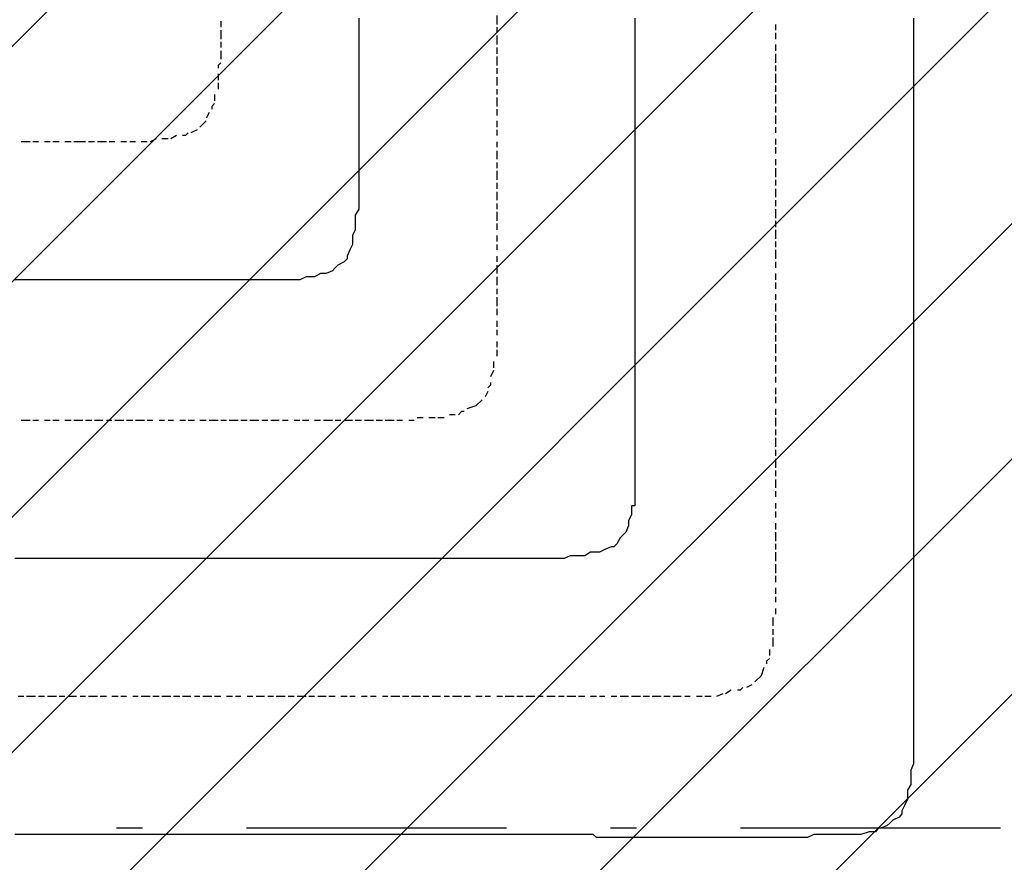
# Model space of a CAD drawing. Extents: x 997 to 109698, y 921 to 94021.
# Tile 644 of 656: x 28347 to 29766, y 52182 to 53397. Entities that reach past the tile are written whole.
import ezdxf

# ---------------------------------------------------------------- set-up
doc = ezdxf.new("R2010")
doc.units = 0
doc.header["$MEASUREMENT"] = 0
doc.layers.add('12', color=7, linetype='CONTINUOUS')
doc.layers.add('28', color=7, linetype='CONTINUOUS')

msp = doc.modelspace()

# ---------------------------------------------------------------- linework, layer by layer
at = {"layer": '12', "color": 1}
for p, q in [((29034.630503, 53402.563401), (29034.630503, 53389.563401)), ((28636.630503, 53394.563401), (28636.630503, 53385.563401)), ((29436.630503, 53389.563401), (29436.630503, 53381.563401)), ((28636.630503, 53381.563401), (28636.630503, 53368.563401)), ((29034.630503, 53385.563401), (29034.630503, 53377.563401)), ((29034.630503, 53373.563401), (29034.630503, 53360.563401)), ((29436.630503, 53377.563401), (29436.630503, 53368.563401)), ((28636.630503, 53364.563401), (28636.630503, 53356.563401)), ((29436.630503, 53360.563401), (29436.630503, 53351.563401)), ((28636.630503, 53351.563401), (28636.630503, 53339.563401)), ((29034.630503, 53356.563401), (29034.630503, 53347.563401)), ((29034.630503, 53343.563401), (29034.630503, 53330.563401)), ((29436.630503, 53347.563401), (29436.630503, 53334.563401)), ((29436.630503, 53330.563401), (29436.630503, 53322.563401)), ((28632.630503, 53318.563401), (28632.630503, 53309.563401)), ((29034.630503, 53326.563401), (29034.630503, 53318.563401)), ((29436.630503, 53318.563401), (29436.630503, 53305.563401)), ((28632.630503, 53305.563401), (28632.630503, 53296.563401)), ((29034.630503, 53313.563401), (29034.630503, 53301.563401)), ((29436.630503, 53301.563401), (29436.630503, 53292.563401)), ((28627.630503, 53288.563401), (28627.630503, 53279.563401)), ((29034.630503, 53296.563401), (29034.630503, 53288.563401)), ((29436.630503, 53288.563401), (29436.630503, 53275.563401)), ((29034.630503, 53284.563401), (29034.630503, 53271.563401)), ((28619.630503, 53262.563401), (28615.630503, 53254.563401)), ((29034.630503, 53267.563401), (29034.630503, 53258.563401)), ((29436.630503, 53271.563401), (29436.630503, 53262.563401)), ((29436.630503, 53258.563401), (29436.630503, 53246.563401)), ((28615.630503, 53250.563401), (28606.630503, 53241.563401)), ((29034.630503, 53250.563401), (29034.630503, 53241.563401)), ((28572.630503, 53229.563401), (28564.630503, 53224.563401)), ((28602.630503, 53237.563401), (28593.630503, 53233.563401)), ((29034.630503, 53237.563401), (29034.630503, 53229.563401)), ((29436.630503, 53241.563401), (29436.630503, 53233.563401)), ((28361.630503, 53220.563401), (28348.630503, 53220.563401)), ((28373.630503, 53220.563401), (28365.630503, 53220.563401)), ((28390.630503, 53220.563401), (28382.630503, 53220.563401)), ((28403.630503, 53220.563401), (28394.630503, 53220.563401)), ((28420.630503, 53220.563401), (28411.630503, 53220.563401)), ((28437.630503, 53220.563401), (28424.630503, 53220.563401)), ((28441.630503, 53220.563401), (28437.630503, 53220.563401)), ((28454.630503, 53220.563401), (28445.630503, 53220.563401)), ((28471.630503, 53220.563401), (28458.630503, 53220.563401)), ((28483.630503, 53220.563401), (28475.630503, 53220.563401)), ((28500.630503, 53220.563401), (28492.630503, 53220.563401)), ((28513.630503, 53220.563401), (28505.630503, 53220.563401)), ((28530.630503, 53220.563401), (28521.630503, 53220.563401)), ((28543.630503, 53224.563401), (28534.630503, 53220.563401)), ((28560.630503, 53224.563401), (28551.630503, 53224.563401)), ((29034.630503, 53220.563401), (29034.630503, 53212.563401)), ((29436.630503, 53224.563401), (29436.630503, 53216.563401)), ((29034.630503, 53207.563401), (29034.630503, 53195.563401)), ((29436.630503, 53212.563401), (29436.630503, 53203.563401)), ((29034.630503, 53190.563401), (29034.630503, 53182.563401)), ((29436.630503, 53195.563401), (29436.630503, 53186.563401)), ((29034.630503, 53178.563401), (29034.630503, 53165.563401)), ((29436.630503, 53182.563401), (29436.630503, 53169.563401)), ((29034.630503, 53161.563401), (29034.630503, 53152.563401)), ((29436.630503, 53165.563401), (29436.630503, 53157.563401)), ((29034.630503, 53148.563401), (29034.630503, 53136.563401)), ((29436.630503, 53152.563401), (29436.630503, 53140.563401)), ((29034.630503, 53131.563401), (29034.630503, 53123.563401)), ((29436.630503, 53136.563401), (29436.630503, 53127.563401)), ((29034.630503, 53119.563401), (29034.630503, 53106.563401)), ((29436.630503, 53123.563401), (29436.630503, 53110.563401)), ((29034.630503, 53102.563401), (29034.630503, 53093.563401)), ((29436.630503, 53106.563401), (29436.630503, 53097.563401)), ((29436.630503, 53093.563401), (29436.630503, 53080.563401)), ((29034.630503, 53085.563401), (29034.630503, 53076.563401)), ((29436.630503, 53076.563401), (29436.630503, 53068.563401)), ((29034.630503, 53072.563401), (29034.630503, 53064.563401)), ((29436.630503, 53064.563401), (29436.630503, 53051.563401)), ((29034.630503, 53055.563401), (29034.630503, 53047.563401)), ((29436.630503, 53047.563401), (29436.630503, 53038.563401)), ((29034.630503, 53042.563401), (29034.630503, 53030.563401)), ((29034.630503, 53025.563401), (29034.630503, 53017.563401)), ((29034.630503, 53017.563401), (29034.630503, 53013.563401)), ((29436.630503, 53030.563401), (29436.630503, 53021.563401)), ((29436.630503, 53017.563401), (29436.630503, 53008.563401)), ((29034.630503, 53008.563401), (29034.630503, 53000.563401)), ((29034.630503, 52996.563401), (29034.630503, 52983.563401)), ((29436.630503, 53000.563401), (29436.630503, 52992.563401)), ((29034.630503, 52979.563401), (29034.630503, 52970.563401)), ((29436.630503, 52987.563401), (29436.630503, 52975.563401)), ((29034.630503, 52962.563401), (29034.630503, 52953.563401)), ((29436.630503, 52970.563401), (29436.630503, 52962.563401)), ((29034.630503, 52949.563401), (29034.630503, 52941.563401)), ((29436.630503, 52958.563401), (29436.630503, 52945.563401)), ((29034.630503, 52932.563401), (29034.630503, 52924.563401)), ((29436.630503, 52941.563401), (29436.630503, 52932.563401)), ((29034.630503, 52920.563401), (29034.630503, 52911.563401)), ((29436.630503, 52928.563401), (29436.630503, 52915.563401)), ((29029.630503, 52903.563401), (29029.630503, 52894.563401)), ((29436.630503, 52911.563401), (29436.630503, 52903.563401)), ((29029.630503, 52890.563401), (29025.630503, 52881.563401)), ((29436.630503, 52898.563401), (29436.630503, 52886.563401)), ((29436.630503, 52881.563401), (29436.630503, 52873.563401)), ((29021.630503, 52860.563401), (29017.630503, 52852.563401)), ((29436.630503, 52865.563401), (29436.630503, 52856.563401)), ((29013.630503, 52848.563401), (29004.630503, 52839.563401)), ((29436.630503, 52852.563401), (29436.630503, 52843.563401)), ((29004.630503, 52839.563401), (28991.630503, 52835.563401)), ((29436.630503, 52835.563401), (29436.630503, 52826.563401)), ((28361.630503, 52818.563401), (28348.630503, 52818.563401)), ((28373.630503, 52818.563401), (28365.630503, 52818.563401)), ((28390.630503, 52818.563401), (28382.630503, 52818.563401)), ((28403.630503, 52818.563401), (28394.630503, 52818.563401)), ((28420.630503, 52818.563401), (28411.630503, 52818.563401)), ((28437.630503, 52818.563401), (28424.630503, 52818.563401)), ((28450.630503, 52818.563401), (28441.630503, 52818.563401)), ((28466.630503, 52818.563401), (28454.630503, 52818.563401)), ((28479.630503, 52818.563401), (28471.630503, 52818.563401)), ((28496.630503, 52818.563401), (28483.630503, 52818.563401)), ((28509.630503, 52818.563401), (28500.630503, 52818.563401)), ((28526.630503, 52818.563401), (28513.630503, 52818.563401)), ((28538.630503, 52818.563401), (28530.630503, 52818.563401)), ((28555.630503, 52818.563401), (28547.630503, 52818.563401)), ((28568.630503, 52818.563401), (28560.630503, 52818.563401)), ((28585.630503, 52818.563401), (28577.630503, 52818.563401)), ((28598.630503, 52818.563401), (28589.630503, 52818.563401)), ((28615.630503, 52818.563401), (28606.630503, 52818.563401)), ((28632.630503, 52818.563401), (28619.630503, 52818.563401)), ((28644.630503, 52818.563401), (28636.630503, 52818.563401)), ((28661.630503, 52818.563401), (28648.630503, 52818.563401)), ((28674.630503, 52818.563401), (28665.630503, 52818.563401)), ((28691.630503, 52818.563401), (28678.630503, 52818.563401)), ((28704.630503, 52818.563401), (28695.630503, 52818.563401)), ((28720.630503, 52818.563401), (28708.630503, 52818.563401)), ((28733.630503, 52818.563401), (28725.630503, 52818.563401)), ((28750.630503, 52818.563401), (28742.630503, 52818.563401)), ((28763.630503, 52818.563401), (28754.630503, 52818.563401)), ((28780.630503, 52818.563401), (28771.630503, 52818.563401)), ((28797.630503, 52818.563401), (28784.630503, 52818.563401)), ((28809.630503, 52818.563401), (28801.630503, 52818.563401)), ((28826.630503, 52818.563401), (28814.630503, 52818.563401)), ((28835.630503, 52818.563401), (28830.630503, 52818.563401)), ((28839.630503, 52818.563401), (28835.630503, 52818.563401)), ((28856.630503, 52818.563401), (28843.630503, 52818.563401)), ((28869.630503, 52818.563401), (28860.630503, 52818.563401)), ((28886.630503, 52818.563401), (28873.630503, 52818.563401)), ((28898.630503, 52818.563401), (28890.630503, 52818.563401)), ((28915.630503, 52818.563401), (28907.630503, 52818.563401)), ((28928.630503, 52822.563401), (28919.630503, 52822.563401)), ((28945.630503, 52822.563401), (28936.630503, 52822.563401)), ((28958.630503, 52822.563401), (28949.630503, 52822.563401)), ((28974.630503, 52826.563401), (28966.630503, 52826.563401)), ((29436.630503, 52822.563401), (29436.630503, 52810.563401)), ((29436.630503, 52805.563401), (29436.630503, 52797.563401)), ((29436.630503, 52793.563401), (29436.630503, 52780.563401)), ((29436.630503, 52776.563401), (29436.630503, 52767.563401)), ((29436.630503, 52763.563401), (29436.630503, 52750.563401)), ((29436.630503, 52746.563401), (29436.630503, 52738.563401)), ((29436.630503, 52733.563401), (29436.630503, 52721.563401)), ((29436.630503, 52716.563401), (29436.630503, 52708.563401)), ((29436.630503, 52699.563401), (29436.630503, 52691.563401)), ((29436.630503, 52687.563401), (29436.630503, 52678.563401)), ((29436.630503, 52670.563401), (29436.630503, 52661.563401)), ((29436.630503, 52657.563401), (29436.630503, 52644.563401)), ((29436.630503, 52640.563401), (29436.630503, 52632.563401)), ((29436.630503, 52628.563401), (29436.630503, 52619.563401)), ((29436.630503, 52619.563401), (29436.630503, 52615.563401)), ((29436.630503, 52611.563401), (29436.630503, 52598.563401)), ((29436.630503, 52594.563401), (29436.630503, 52585.563401)), ((29436.630503, 52577.563401), (29436.630503, 52568.563401)), ((29436.630503, 52564.563401), (29436.630503, 52556.563401)), ((29432.630503, 52534.563401), (29432.630503, 52522.563401)), ((29436.630503, 52547.563401), (29436.630503, 52539.563401)), ((29432.630503, 52517.563401), (29432.630503, 52509.563401)), ((29432.630503, 52505.563401), (29432.630503, 52492.563401)), ((29427.630503, 52488.563401), (29427.630503, 52479.563401)), ((29415.630503, 52450.563401), (29406.630503, 52441.563401)), ((29419.630503, 52462.563401), (29415.630503, 52450.563401)), ((29402.630503, 52437.563401), (29394.630503, 52433.563401)), ((28352.630503, 52420.563401), (28344.630503, 52420.563401)), ((28369.630503, 52420.563401), (28356.630503, 52420.563401)), ((28382.630503, 52420.563401), (28373.630503, 52420.563401)), ((28399.630503, 52420.563401), (28386.630503, 52420.563401)), ((28411.630503, 52420.563401), (28403.630503, 52420.563401)), ((28428.630503, 52420.563401), (28416.630503, 52420.563401)), ((28441.630503, 52420.563401), (28433.630503, 52420.563401)), ((28458.630503, 52420.563401), (28445.630503, 52420.563401)), ((28471.630503, 52420.563401), (28462.630503, 52420.563401)), ((28488.630503, 52420.563401), (28479.630503, 52420.563401)), ((28500.630503, 52420.563401), (28492.630503, 52420.563401)), ((28517.630503, 52420.563401), (28509.630503, 52420.563401)), ((28534.630503, 52420.563401), (28521.630503, 52420.563401)), ((28547.630503, 52420.563401), (28538.630503, 52420.563401)), ((28564.630503, 52420.563401), (28551.630503, 52420.563401)), ((28577.630503, 52420.563401), (28568.630503, 52420.563401)), ((28593.630503, 52420.563401), (28581.630503, 52420.563401)), ((28606.630503, 52420.563401), (28598.630503, 52420.563401)), ((28623.630503, 52420.563401), (28610.630503, 52420.563401)), ((28636.630503, 52420.563401), (28627.630503, 52420.563401)), ((28653.630503, 52420.563401), (28644.630503, 52420.563401)), ((28665.630503, 52420.563401), (28657.630503, 52420.563401)), ((28682.630503, 52420.563401), (28674.630503, 52420.563401)), ((28699.630503, 52420.563401), (28687.630503, 52420.563401)), ((28712.630503, 52420.563401), (28704.630503, 52420.563401)), ((28729.630503, 52420.563401), (28716.630503, 52420.563401)), ((28742.630503, 52420.563401), (28733.630503, 52420.563401)), ((28759.630503, 52420.563401), (28746.630503, 52420.563401)), ((28771.630503, 52420.563401), (28763.630503, 52420.563401)), ((28788.630503, 52420.563401), (28776.630503, 52420.563401)), ((28801.630503, 52420.563401), (28792.630503, 52420.563401)), ((28818.630503, 52420.563401), (28809.630503, 52420.563401)), ((28830.630503, 52420.563401), (28822.630503, 52420.563401)), ((28847.630503, 52420.563401), (28839.630503, 52420.563401)), ((28860.630503, 52420.563401), (28852.630503, 52420.563401)), ((28877.630503, 52420.563401), (28869.630503, 52420.563401)), ((28894.630503, 52420.563401), (28881.630503, 52420.563401)), ((28907.630503, 52420.563401), (28898.630503, 52420.563401)), ((28924.630503, 52420.563401), (28911.630503, 52420.563401)), ((28936.630503, 52420.563401), (28928.630503, 52420.563401)), ((28953.630503, 52420.563401), (28941.630503, 52420.563401)), ((28966.630503, 52420.563401), (28958.630503, 52420.563401)), ((28983.630503, 52420.563401), (28970.630503, 52420.563401)), ((28996.630503, 52420.563401), (28987.630503, 52420.563401)), ((29013.630503, 52420.563401), (29004.630503, 52420.563401)), ((29025.630503, 52420.563401), (29017.630503, 52420.563401)), ((29042.630503, 52420.563401), (29034.630503, 52420.563401)), ((29059.630503, 52420.563401), (29046.630503, 52420.563401)), ((29072.630503, 52420.563401), (29063.630503, 52420.563401)), ((29089.630503, 52420.563401), (29076.630503, 52420.563401)), ((29101.630503, 52420.563401), (29093.630503, 52420.563401)), ((29118.630503, 52420.563401), (29106.630503, 52420.563401)), ((29131.630503, 52420.563401), (29123.630503, 52420.563401)), ((29148.630503, 52420.563401), (29135.630503, 52420.563401)), ((29161.630503, 52420.563401), (29152.630503, 52420.563401)), ((29178.630503, 52420.563401), (29169.630503, 52420.563401)), ((29190.630503, 52420.563401), (29182.630503, 52420.563401)), ((29207.630503, 52420.563401), (29199.630503, 52420.563401)), ((29224.630503, 52420.563401), (29212.630503, 52420.563401)), ((29233.630503, 52420.563401), (29228.630503, 52420.563401)), ((29241.630503, 52420.563401), (29233.630503, 52420.563401)), ((29254.630503, 52420.563401), (29245.630503, 52420.563401)), ((29271.630503, 52420.563401), (29258.630503, 52420.563401)), ((29284.630503, 52420.563401), (29275.630503, 52420.563401)), ((29300.630503, 52420.563401), (29288.630503, 52420.563401)), ((29313.630503, 52420.563401), (29305.630503, 52420.563401)), ((29330.630503, 52420.563401), (29322.630503, 52420.563401)), ((29343.630503, 52420.563401), (29334.630503, 52420.563401)), ((29360.630503, 52424.563401), (29351.630503, 52420.563401)), ((29372.630503, 52429.563401), (29364.630503, 52424.563401))]:
    msp.add_line(p, q, dxfattribs=at)
at = {"layer": '12', "color": 5}
for p, q in [((28835.630503, 53398.563401), (28835.630503, 53385.563401)), ((29233.630503, 53398.563401), (29233.630503, 53385.563401)), ((29635.630503, 53398.563401), (29635.630503, 53385.563401)), ((28835.630503, 53385.563401), (28835.630503, 53377.563401)), ((28835.630503, 53377.563401), (28835.630503, 53368.563401)), ((29233.630503, 53385.563401), (29233.630503, 53377.563401)), ((29233.630503, 53377.563401), (29233.630503, 53368.563401)), ((29635.630503, 53385.563401), (29635.630503, 53377.563401)), ((29635.630503, 53377.563401), (29635.630503, 53368.563401)), ((28835.630503, 53368.563401), (28835.630503, 53356.563401)), ((29233.630503, 53368.563401), (29233.630503, 53356.563401)), ((29635.630503, 53368.563401), (29635.630503, 53356.563401)), ((28835.630503, 53356.563401), (28835.630503, 53347.563401)), ((28835.630503, 53347.563401), (28835.630503, 53339.563401)), ((29233.630503, 53356.563401), (29233.630503, 53347.563401)), ((29233.630503, 53347.563401), (29233.630503, 53334.563401)), ((29635.630503, 53356.563401), (29635.630503, 53347.563401)), ((29635.630503, 53347.563401), (29635.630503, 53334.563401)), ((28835.630503, 53339.563401), (28835.630503, 53326.563401)), ((29233.630503, 53334.563401), (29233.630503, 53326.563401)), ((29635.630503, 53334.563401), (29635.630503, 53326.563401)), ((28835.630503, 53326.563401), (28835.630503, 53318.563401)), ((28835.630503, 53318.563401), (28835.630503, 53305.563401)), ((29233.630503, 53326.563401), (29233.630503, 53318.563401)), ((29233.630503, 53318.563401), (29233.630503, 53305.563401)), ((29635.630503, 53326.563401), (29635.630503, 53318.563401)), ((29635.630503, 53318.563401), (29635.630503, 53305.563401)), ((28835.630503, 53305.563401), (28835.630503, 53296.563401)), ((29233.630503, 53305.563401), (29233.630503, 53296.563401)), ((29635.630503, 53305.563401), (29635.630503, 53296.563401)), ((28835.630503, 53296.563401), (28835.630503, 53288.563401)), ((28835.630503, 53288.563401), (28835.630503, 53275.563401)), ((29233.630503, 53296.563401), (29233.630503, 53288.563401)), ((29233.630503, 53288.563401), (29233.630503, 53275.563401)), ((29635.630503, 53296.563401), (29635.630503, 53288.563401)), ((29635.630503, 53288.563401), (29635.630503, 53275.563401)), ((28835.630503, 53275.563401), (28835.630503, 53267.563401)), ((29233.630503, 53275.563401), (29233.630503, 53267.563401)), ((29635.630503, 53275.563401), (29635.630503, 53267.563401)), ((28835.630503, 53267.563401), (28835.630503, 53258.563401)), ((28835.630503, 53258.563401), (28835.630503, 53246.563401)), ((29233.630503, 53267.563401), (29233.630503, 53258.563401)), ((29233.630503, 53258.563401), (29233.630503, 53246.563401)), ((29635.630503, 53267.563401), (29635.630503, 53258.563401)), ((29635.630503, 53258.563401), (29635.630503, 53246.563401)), ((28835.630503, 53246.563401), (28835.630503, 53237.563401)), ((29233.630503, 53246.563401), (29233.630503, 53237.563401)), ((29635.630503, 53246.563401), (29635.630503, 53237.563401)), ((28835.630503, 53237.563401), (28835.630503, 53229.563401)), ((28835.630503, 53229.563401), (28835.630503, 53220.563401)), ((29233.630503, 53237.563401), (29233.630503, 53224.563401)), ((29635.630503, 53237.563401), (29635.630503, 53224.563401)), ((28835.630503, 53220.563401), (28835.630503, 53216.563401)), ((28835.630503, 53216.563401), (28835.630503, 53203.563401)), ((29233.630503, 53224.563401), (29233.630503, 53216.563401)), ((29233.630503, 53216.563401), (29233.630503, 53207.563401)), ((29635.630503, 53224.563401), (29635.630503, 53216.563401)), ((29635.630503, 53216.563401), (29635.630503, 53207.563401)), ((28835.630503, 53203.563401), (28835.630503, 53195.563401)), ((29233.630503, 53207.563401), (29233.630503, 53195.563401)), ((29635.630503, 53207.563401), (29635.630503, 53195.563401)), ((28835.630503, 53195.563401), (28835.630503, 53186.563401)), ((29233.630503, 53195.563401), (29233.630503, 53186.563401)), ((29635.630503, 53195.563401), (29635.630503, 53186.563401)), ((28835.630503, 53186.563401), (28835.630503, 53174.563401)), ((28835.630503, 53174.563401), (28835.630503, 53165.563401)), ((29233.630503, 53186.563401), (29233.630503, 53178.563401)), ((29233.630503, 53178.563401), (29233.630503, 53165.563401)), ((29635.630503, 53186.563401), (29635.630503, 53178.563401)), ((29635.630503, 53178.563401), (29635.630503, 53165.563401)), ((28835.630503, 53165.563401), (28835.630503, 53152.563401)), ((29233.630503, 53165.563401), (29233.630503, 53157.563401)), ((29635.630503, 53165.563401), (29635.630503, 53157.563401)), ((28835.630503, 53152.563401), (28835.630503, 53144.563401)), ((28835.630503, 53144.563401), (28835.630503, 53136.563401)), ((29233.630503, 53157.563401), (29233.630503, 53148.563401)), ((29233.630503, 53148.563401), (29233.630503, 53136.563401)), ((29635.630503, 53157.563401), (29635.630503, 53148.563401)), ((29635.630503, 53148.563401), (29635.630503, 53136.563401)), ((28835.630503, 53136.563401), (28835.630503, 53123.563401)), ((29233.630503, 53136.563401), (29233.630503, 53127.563401)), ((29635.630503, 53136.563401), (29635.630503, 53127.563401)), ((28835.630503, 53123.563401), (28830.630503, 53114.563401)), ((29233.630503, 53127.563401), (29233.630503, 53119.563401)), ((29233.630503, 53119.563401), (29233.630503, 53106.563401)), ((29635.630503, 53127.563401), (29635.630503, 53114.563401)), ((28830.630503, 53114.563401), (28830.630503, 53106.563401)), ((28830.630503, 53106.563401), (28830.630503, 53093.563401)), ((29233.630503, 53106.563401), (29233.630503, 53097.563401)), ((29635.630503, 53114.563401), (29635.630503, 53106.563401)), ((29635.630503, 53106.563401), (29635.630503, 53097.563401)), ((28830.630503, 53093.563401), (28826.630503, 53085.563401)), ((29233.630503, 53097.563401), (29233.630503, 53085.563401)), ((29635.630503, 53097.563401), (29635.630503, 53085.563401)), ((28826.630503, 53085.563401), (28826.630503, 53076.563401)), ((29233.630503, 53085.563401), (29233.630503, 53076.563401)), ((29233.630503, 53076.563401), (29233.630503, 53068.563401)), ((29635.630503, 53085.563401), (29635.630503, 53076.563401)), ((29635.630503, 53076.563401), (29635.630503, 53068.563401)), ((28822.630503, 53064.563401), (28818.630503, 53055.563401)), ((29233.630503, 53068.563401), (29233.630503, 53055.563401)), ((29635.630503, 53068.563401), (29635.630503, 53055.563401)), ((28814.630503, 53047.563401), (28805.630503, 53042.563401)), ((29233.630503, 53055.563401), (29233.630503, 53047.563401)), ((29233.630503, 53047.563401), (29233.630503, 53038.563401)), ((29635.630503, 53055.563401), (29635.630503, 53047.563401)), ((29635.630503, 53047.563401), (29635.630503, 53038.563401)), ((28797.630503, 53034.563401), (28788.630503, 53030.563401)), ((29233.630503, 53038.563401), (29233.630503, 53025.563401)), ((29635.630503, 53038.563401), (29635.630503, 53025.563401)), ((28348.630503, 53021.563401), (28339.630503, 53021.563401)), ((28361.630503, 53021.563401), (28348.630503, 53021.563401)), ((28369.630503, 53021.563401), (28361.630503, 53021.563401)), ((28382.630503, 53021.563401), (28369.630503, 53021.563401)), ((28390.630503, 53021.563401), (28382.630503, 53021.563401)), ((28399.630503, 53021.563401), (28390.630503, 53021.563401)), ((28411.630503, 53021.563401), (28399.630503, 53021.563401)), ((28420.630503, 53021.563401), (28411.630503, 53021.563401)), ((28428.630503, 53021.563401), (28420.630503, 53021.563401)), ((28441.630503, 53021.563401), (28428.630503, 53021.563401)), ((28450.630503, 53021.563401), (28441.630503, 53021.563401)), ((28458.630503, 53021.563401), (28450.630503, 53021.563401)), ((28471.630503, 53021.563401), (28458.630503, 53021.563401)), ((28479.630503, 53021.563401), (28471.630503, 53021.563401)), ((28492.630503, 53021.563401), (28479.630503, 53021.563401)), ((28500.630503, 53021.563401), (28492.630503, 53021.563401)), ((28509.630503, 53021.563401), (28500.630503, 53021.563401)), ((28521.630503, 53021.563401), (28509.630503, 53021.563401)), ((28530.630503, 53021.563401), (28521.630503, 53021.563401)), ((28538.630503, 53021.563401), (28530.630503, 53021.563401)), ((28551.630503, 53021.563401), (28538.630503, 53021.563401)), ((28560.630503, 53021.563401), (28551.630503, 53021.563401)), ((28568.630503, 53021.563401), (28560.630503, 53021.563401)), ((28581.630503, 53021.563401), (28568.630503, 53021.563401)), ((28589.630503, 53021.563401), (28581.630503, 53021.563401)), ((28598.630503, 53021.563401), (28589.630503, 53021.563401)), ((28610.630503, 53021.563401), (28598.630503, 53021.563401)), ((28619.630503, 53021.563401), (28610.630503, 53021.563401)), ((28632.630503, 53021.563401), (28619.630503, 53021.563401)), ((28636.630503, 53021.563401), (28632.630503, 53021.563401)), ((28640.630503, 53021.563401), (28636.630503, 53021.563401)), ((28648.630503, 53021.563401), (28640.630503, 53021.563401)), ((28661.630503, 53021.563401), (28648.630503, 53021.563401)), ((28670.630503, 53021.563401), (28661.630503, 53021.563401)), ((28678.630503, 53021.563401), (28670.630503, 53021.563401)), ((28691.630503, 53021.563401), (28678.630503, 53021.563401)), ((28699.630503, 53021.563401), (28691.630503, 53021.563401)), ((28708.630503, 53021.563401), (28699.630503, 53021.563401)), ((28720.630503, 53021.563401), (28708.630503, 53021.563401)), ((28729.630503, 53021.563401), (28720.630503, 53021.563401)), ((28742.630503, 53021.563401), (28729.630503, 53021.563401)), ((28750.630503, 53021.563401), (28742.630503, 53021.563401)), ((28759.630503, 53025.563401), (28750.630503, 53021.563401)), ((28771.630503, 53025.563401), (28759.630503, 53025.563401)), ((28780.630503, 53030.563401), (28771.630503, 53025.563401)), ((28788.630503, 53030.563401), (28780.630503, 53030.563401)), ((29233.630503, 53025.563401), (29233.630503, 53017.563401)), ((29233.630503, 53017.563401), (29233.630503, 53008.563401)), ((29635.630503, 53025.563401), (29635.630503, 53017.563401)), ((29635.630503, 53017.563401), (29635.630503, 53004.563401)), ((29233.630503, 53008.563401), (29233.630503, 52996.563401)), ((29635.630503, 53004.563401), (29635.630503, 52996.563401)), ((29233.630503, 52996.563401), (29233.630503, 52987.563401)), ((29635.630503, 52996.563401), (29635.630503, 52987.563401)), ((29233.630503, 52987.563401), (29233.630503, 52975.563401)), ((29233.630503, 52975.563401), (29233.630503, 52966.563401)), ((29635.630503, 52987.563401), (29635.630503, 52975.563401)), ((29635.630503, 52975.563401), (29635.630503, 52966.563401)), ((29233.630503, 52966.563401), (29233.630503, 52958.563401)), ((29635.630503, 52966.563401), (29635.630503, 52958.563401)), ((29233.630503, 52958.563401), (29233.630503, 52945.563401)), ((29635.630503, 52958.563401), (29635.630503, 52945.563401)), ((29233.630503, 52945.563401), (29233.630503, 52937.563401)), ((29233.630503, 52937.563401), (29233.630503, 52928.563401)), ((29635.630503, 52945.563401), (29635.630503, 52937.563401)), ((29635.630503, 52937.563401), (29635.630503, 52928.563401)), ((29233.630503, 52928.563401), (29233.630503, 52915.563401)), ((29635.630503, 52928.563401), (29635.630503, 52915.563401)), ((29233.630503, 52915.563401), (29233.630503, 52907.563401)), ((29233.630503, 52907.563401), (29233.630503, 52898.563401)), ((29635.630503, 52915.563401), (29635.630503, 52907.563401)), ((29635.630503, 52907.563401), (29635.630503, 52898.563401)), ((29233.630503, 52898.563401), (29233.630503, 52886.563401)), ((29635.630503, 52898.563401), (29635.630503, 52886.563401)), ((29233.630503, 52886.563401), (29233.630503, 52877.563401)), ((29233.630503, 52877.563401), (29233.630503, 52865.563401)), ((29635.630503, 52886.563401), (29635.630503, 52877.563401)), ((29635.630503, 52877.563401), (29635.630503, 52865.563401)), ((29233.630503, 52865.563401), (29233.630503, 52856.563401)), ((29635.630503, 52865.563401), (29635.630503, 52856.563401)), ((29233.630503, 52856.563401), (29233.630503, 52848.563401)), ((29233.630503, 52848.563401), (29233.630503, 52835.563401)), ((29635.630503, 52856.563401), (29635.630503, 52848.563401)), ((29635.630503, 52848.563401), (29635.630503, 52835.563401)), ((29233.630503, 52835.563401), (29233.630503, 52826.563401)), ((29635.630503, 52835.563401), (29635.630503, 52826.563401)), ((29233.630503, 52826.563401), (29233.630503, 52818.563401)), ((29233.630503, 52818.563401), (29233.630503, 52814.563401)), ((29635.630503, 52826.563401), (29635.630503, 52818.563401)), ((29635.630503, 52818.563401), (29635.630503, 52805.563401)), ((29233.630503, 52814.563401), (29233.630503, 52805.563401)), ((29233.630503, 52805.563401), (29233.630503, 52793.563401)), ((29635.630503, 52805.563401), (29635.630503, 52797.563401)), ((29233.630503, 52793.563401), (29233.630503, 52784.563401)), ((29635.630503, 52797.563401), (29635.630503, 52788.563401)), ((29233.630503, 52784.563401), (29233.630503, 52776.563401)), ((29233.630503, 52776.563401), (29233.630503, 52763.563401)), ((29635.630503, 52788.563401), (29635.630503, 52776.563401)), ((29635.630503, 52776.563401), (29635.630503, 52767.563401)), ((29233.630503, 52763.563401), (29233.630503, 52754.563401)), ((29635.630503, 52767.563401), (29635.630503, 52754.563401)), ((29233.630503, 52754.563401), (29233.630503, 52742.563401)), ((29635.630503, 52754.563401), (29635.630503, 52746.563401)), ((29233.630503, 52742.563401), (29233.630503, 52733.563401)), ((29233.630503, 52733.563401), (29233.630503, 52725.563401)), ((29635.630503, 52746.563401), (29635.630503, 52738.563401)), ((29635.630503, 52738.563401), (29635.630503, 52725.563401)), ((29233.630503, 52725.563401), (29233.630503, 52712.563401)), ((29635.630503, 52725.563401), (29635.630503, 52716.563401)), ((29233.630503, 52712.563401), (29233.630503, 52704.563401)), ((29635.630503, 52716.563401), (29635.630503, 52708.563401)), ((29635.630503, 52708.563401), (29635.630503, 52695.563401)), ((29228.630503, 52695.563401), (29228.630503, 52682.563401)), ((29635.630503, 52695.563401), (29635.630503, 52687.563401)), ((29228.630503, 52682.563401), (29224.630503, 52674.563401)), ((29635.630503, 52687.563401), (29635.630503, 52678.563401)), ((29635.630503, 52678.563401), (29635.630503, 52666.563401)), ((29224.630503, 52666.563401), (29220.630503, 52657.563401)), ((29224.630503, 52674.563401), (29224.630503, 52666.563401)), ((29635.630503, 52666.563401), (29635.630503, 52657.563401)), ((29212.630503, 52649.563401), (29207.630503, 52640.563401)), ((29635.630503, 52657.563401), (29635.630503, 52644.563401)), ((29199.630503, 52636.563401), (29190.630503, 52632.563401)), ((29635.630503, 52644.563401), (29635.630503, 52636.563401)), ((29635.630503, 52636.563401), (29635.630503, 52628.563401)), ((28348.630503, 52619.563401), (28339.630503, 52619.563401)), ((28361.630503, 52619.563401), (28348.630503, 52619.563401)), ((28369.630503, 52619.563401), (28361.630503, 52619.563401)), ((28382.630503, 52619.563401), (28369.630503, 52619.563401)), ((28390.630503, 52619.563401), (28382.630503, 52619.563401)), ((28399.630503, 52619.563401), (28390.630503, 52619.563401)), ((28411.630503, 52619.563401), (28399.630503, 52619.563401)), ((28420.630503, 52619.563401), (28411.630503, 52619.563401)), ((28428.630503, 52619.563401), (28420.630503, 52619.563401)), ((28441.630503, 52619.563401), (28428.630503, 52619.563401)), ((28450.630503, 52619.563401), (28441.630503, 52619.563401)), ((28458.630503, 52619.563401), (28450.630503, 52619.563401)), ((28471.630503, 52619.563401), (28458.630503, 52619.563401)), ((28479.630503, 52619.563401), (28471.630503, 52619.563401)), ((28492.630503, 52619.563401), (28479.630503, 52619.563401)), ((28500.630503, 52619.563401), (28492.630503, 52619.563401)), ((28509.630503, 52619.563401), (28500.630503, 52619.563401)), ((28521.630503, 52619.563401), (28509.630503, 52619.563401)), ((28530.630503, 52619.563401), (28521.630503, 52619.563401)), ((28538.630503, 52619.563401), (28530.630503, 52619.563401)), ((28551.630503, 52619.563401), (28538.630503, 52619.563401)), ((28560.630503, 52619.563401), (28551.630503, 52619.563401)), ((28568.630503, 52619.563401), (28560.630503, 52619.563401)), ((28581.630503, 52619.563401), (28568.630503, 52619.563401)), ((28589.630503, 52619.563401), (28581.630503, 52619.563401)), ((28598.630503, 52619.563401), (28589.630503, 52619.563401)), ((28610.630503, 52619.563401), (28598.630503, 52619.563401)), ((28619.630503, 52619.563401), (28610.630503, 52619.563401)), ((28632.630503, 52619.563401), (28619.630503, 52619.563401)), ((28640.630503, 52619.563401), (28632.630503, 52619.563401)), ((28648.630503, 52619.563401), (28640.630503, 52619.563401)), ((28661.630503, 52619.563401), (28648.630503, 52619.563401)), ((28670.630503, 52619.563401), (28661.630503, 52619.563401)), ((28678.630503, 52619.563401), (28670.630503, 52619.563401)), ((28691.630503, 52619.563401), (28678.630503, 52619.563401)), ((28699.630503, 52619.563401), (28691.630503, 52619.563401)), ((28708.630503, 52619.563401), (28699.630503, 52619.563401)), ((28720.630503, 52619.563401), (28708.630503, 52619.563401)), ((28729.630503, 52619.563401), (28720.630503, 52619.563401)), ((28742.630503, 52619.563401), (28729.630503, 52619.563401)), ((28750.630503, 52619.563401), (28742.630503, 52619.563401)), ((28759.630503, 52619.563401), (28750.630503, 52619.563401)), ((28771.630503, 52619.563401), (28759.630503, 52619.563401)), ((28780.630503, 52619.563401), (28771.630503, 52619.563401)), ((28788.630503, 52619.563401), (28780.630503, 52619.563401)), ((28801.630503, 52619.563401), (28788.630503, 52619.563401)), ((28809.630503, 52619.563401), (28801.630503, 52619.563401)), ((28818.630503, 52619.563401), (28809.630503, 52619.563401)), ((28830.630503, 52619.563401), (28818.630503, 52619.563401)), ((28839.630503, 52619.563401), (28830.630503, 52619.563401)), ((28852.630503, 52619.563401), (28839.630503, 52619.563401)), ((28860.630503, 52619.563401), (28852.630503, 52619.563401)), ((28869.630503, 52619.563401), (28860.630503, 52619.563401)), ((28881.630503, 52619.563401), (28869.630503, 52619.563401)), ((28890.630503, 52619.563401), (28881.630503, 52619.563401)), ((28898.630503, 52619.563401), (28890.630503, 52619.563401)), ((28911.630503, 52619.563401), (28898.630503, 52619.563401)), ((28919.630503, 52619.563401), (28911.630503, 52619.563401)), ((28928.630503, 52619.563401), (28919.630503, 52619.563401)), ((28941.630503, 52619.563401), (28928.630503, 52619.563401)), ((28949.630503, 52619.563401), (28941.630503, 52619.563401)), ((28962.630503, 52619.563401), (28949.630503, 52619.563401)), ((28970.630503, 52619.563401), (28962.630503, 52619.563401)), ((28979.630503, 52619.563401), (28970.630503, 52619.563401)), ((28991.630503, 52619.563401), (28979.630503, 52619.563401)), ((29000.630503, 52619.563401), (28991.630503, 52619.563401)), ((29008.630503, 52619.563401), (29000.630503, 52619.563401)), ((29021.630503, 52619.563401), (29008.630503, 52619.563401)), ((29029.630503, 52619.563401), (29021.630503, 52619.563401)), ((29034.630503, 52619.563401), (29029.630503, 52619.563401)), ((29038.630503, 52619.563401), (29034.630503, 52619.563401)), ((29051.630503, 52619.563401), (29038.630503, 52619.563401)), ((29059.630503, 52619.563401), (29051.630503, 52619.563401)), ((29072.630503, 52619.563401), (29059.630503, 52619.563401)), ((29080.630503, 52619.563401), (29072.630503, 52619.563401)), ((29089.630503, 52619.563401), (29080.630503, 52619.563401)), ((29101.630503, 52619.563401), (29089.630503, 52619.563401)), ((29110.630503, 52619.563401), (29101.630503, 52619.563401)), ((29118.630503, 52619.563401), (29110.630503, 52619.563401)), ((29131.630503, 52619.563401), (29118.630503, 52619.563401)), ((29140.630503, 52623.563401), (29131.630503, 52619.563401)), ((29148.630503, 52623.563401), (29140.630503, 52623.563401)), ((29161.630503, 52623.563401), (29148.630503, 52623.563401)), ((29169.630503, 52628.563401), (29161.630503, 52623.563401)), ((29178.630503, 52628.563401), (29169.630503, 52628.563401)), ((29635.630503, 52628.563401), (29635.630503, 52615.563401)), ((29635.630503, 52615.563401), (29635.630503, 52606.563401)), ((29635.630503, 52606.563401), (29635.630503, 52598.563401)), ((29635.630503, 52598.563401), (29635.630503, 52585.563401)), ((29635.630503, 52585.563401), (29635.630503, 52577.563401)), ((29635.630503, 52577.563401), (29635.630503, 52568.563401)), ((29635.630503, 52568.563401), (29635.630503, 52556.563401)), ((29635.630503, 52556.563401), (29635.630503, 52547.563401)), ((29635.630503, 52547.563401), (29635.630503, 52534.563401)), ((29635.630503, 52534.563401), (29635.630503, 52526.563401)), ((29635.630503, 52526.563401), (29635.630503, 52517.563401)), ((29635.630503, 52517.563401), (29635.630503, 52505.563401)), ((29635.630503, 52505.563401), (29635.630503, 52496.563401)), ((29635.630503, 52496.563401), (29635.630503, 52488.563401)), ((29635.630503, 52488.563401), (29635.630503, 52475.563401)), ((29635.630503, 52475.563401), (29635.630503, 52467.563401)), ((29635.630503, 52467.563401), (29635.630503, 52458.563401)), ((29635.630503, 52458.563401), (29635.630503, 52445.563401)), ((29635.630503, 52445.563401), (29635.630503, 52437.563401)), ((29635.630503, 52437.563401), (29635.630503, 52424.563401)), ((29635.630503, 52424.563401), (29635.630503, 52420.563401)), ((29635.630503, 52420.563401), (29635.630503, 52412.563401)), ((29635.630503, 52412.563401), (29635.630503, 52403.563401)), ((29635.630503, 52403.563401), (29635.630503, 52395.563401)), ((29635.630503, 52395.563401), (29635.630503, 52382.563401)), ((29635.630503, 52382.563401), (29635.630503, 52373.563401)), ((29635.630503, 52373.563401), (29635.630503, 52365.563401)), ((29635.630503, 52365.563401), (29635.630503, 52352.563401)), ((29635.630503, 52352.563401), (29635.630503, 52344.563401)), ((29635.630503, 52344.563401), (29635.630503, 52335.563401)), ((29635.630503, 52335.563401), (29635.630503, 52323.563401)), ((29635.630503, 52323.563401), (29631.630503, 52314.563401)), ((29631.630503, 52314.563401), (29631.630503, 52306.563401)), ((29631.630503, 52293.563401), (29626.630503, 52285.563401)), ((29631.630503, 52306.563401), (29631.630503, 52293.563401)), ((29626.630503, 52285.563401), (29626.630503, 52276.563401)), ((29622.630503, 52263.563401), (29618.630503, 52255.563401)), ((29614.630503, 52246.563401), (29605.630503, 52242.563401)), ((28348.630503, 52221.563401), (28339.630503, 52221.563401)), ((28361.630503, 52221.563401), (28348.630503, 52221.563401)), ((28369.630503, 52221.563401), (28361.630503, 52221.563401)), ((28382.630503, 52221.563401), (28369.630503, 52221.563401)), ((28390.630503, 52221.563401), (28382.630503, 52221.563401)), ((28399.630503, 52221.563401), (28390.630503, 52221.563401)), ((28411.630503, 52221.563401), (28399.630503, 52221.563401)), ((28420.630503, 52221.563401), (28411.630503, 52221.563401)), ((28428.630503, 52221.563401), (28420.630503, 52221.563401)), ((28441.630503, 52221.563401), (28428.630503, 52221.563401)), ((28450.630503, 52221.563401), (28441.630503, 52221.563401)), ((28458.630503, 52221.563401), (28450.630503, 52221.563401)), ((28471.630503, 52221.563401), (28458.630503, 52221.563401)), ((28479.630503, 52221.563401), (28471.630503, 52221.563401)), ((28492.630503, 52221.563401), (28479.630503, 52221.563401)), ((28500.630503, 52221.563401), (28492.630503, 52221.563401)), ((28509.630503, 52221.563401), (28500.630503, 52221.563401)), ((28521.630503, 52221.563401), (28509.630503, 52221.563401)), ((28530.630503, 52221.563401), (28521.630503, 52221.563401)), ((28538.630503, 52221.563401), (28530.630503, 52221.563401)), ((28551.630503, 52221.563401), (28538.630503, 52221.563401)), ((28560.630503, 52221.563401), (28551.630503, 52221.563401)), ((28568.630503, 52221.563401), (28560.630503, 52221.563401)), ((28581.630503, 52221.563401), (28568.630503, 52221.563401)), ((28589.630503, 52221.563401), (28581.630503, 52221.563401)), ((28598.630503, 52221.563401), (28589.630503, 52221.563401)), ((28610.630503, 52221.563401), (28598.630503, 52221.563401)), ((28619.630503, 52221.563401), (28610.630503, 52221.563401)), ((28632.630503, 52221.563401), (28619.630503, 52221.563401)), ((28640.630503, 52221.563401), (28632.630503, 52221.563401)), ((28648.630503, 52221.563401), (28640.630503, 52221.563401)), ((28661.630503, 52221.563401), (28648.630503, 52221.563401)), ((28670.630503, 52221.563401), (28661.630503, 52221.563401)), ((28678.630503, 52221.563401), (28670.630503, 52221.563401)), ((28691.630503, 52221.563401), (28678.630503, 52221.563401)), ((28699.630503, 52221.563401), (28691.630503, 52221.563401)), ((28708.630503, 52221.563401), (28699.630503, 52221.563401)), ((28720.630503, 52221.563401), (28708.630503, 52221.563401)), ((28729.630503, 52221.563401), (28720.630503, 52221.563401)), ((28742.630503, 52221.563401), (28729.630503, 52221.563401)), ((28750.630503, 52221.563401), (28742.630503, 52221.563401)), ((28759.630503, 52221.563401), (28750.630503, 52221.563401)), ((28771.630503, 52221.563401), (28759.630503, 52221.563401)), ((28780.630503, 52221.563401), (28771.630503, 52221.563401)), ((28788.630503, 52221.563401), (28780.630503, 52221.563401)), ((28801.630503, 52221.563401), (28788.630503, 52221.563401)), ((28809.630503, 52221.563401), (28801.630503, 52221.563401)), ((28818.630503, 52221.563401), (28809.630503, 52221.563401)), ((28830.630503, 52221.563401), (28818.630503, 52221.563401)), ((28839.630503, 52221.563401), (28830.630503, 52221.563401)), ((28852.630503, 52221.563401), (28839.630503, 52221.563401)), ((28860.630503, 52221.563401), (28852.630503, 52221.563401)), ((28869.630503, 52221.563401), (28860.630503, 52221.563401)), ((28881.630503, 52221.563401), (28869.630503, 52221.563401)), ((28890.630503, 52221.563401), (28881.630503, 52221.563401)), ((28898.630503, 52221.563401), (28890.630503, 52221.563401)), ((28911.630503, 52221.563401), (28898.630503, 52221.563401)), ((28919.630503, 52221.563401), (28911.630503, 52221.563401)), ((28928.630503, 52221.563401), (28919.630503, 52221.563401)), ((28941.630503, 52221.563401), (28928.630503, 52221.563401)), ((28949.630503, 52221.563401), (28941.630503, 52221.563401)), ((28962.630503, 52221.563401), (28949.630503, 52221.563401)), ((28970.630503, 52221.563401), (28962.630503, 52221.563401)), ((28979.630503, 52221.563401), (28970.630503, 52221.563401)), ((28991.630503, 52221.563401), (28979.630503, 52221.563401)), ((29000.630503, 52221.563401), (28991.630503, 52221.563401)), ((29008.630503, 52221.563401), (29000.630503, 52221.563401)), ((29021.630503, 52221.563401), (29008.630503, 52221.563401)), ((29029.630503, 52221.563401), (29021.630503, 52221.563401)), ((29038.630503, 52221.563401), (29029.630503, 52221.563401)), ((29051.630503, 52221.563401), (29038.630503, 52221.563401)), ((29059.630503, 52221.563401), (29051.630503, 52221.563401)), ((29072.630503, 52221.563401), (29059.630503, 52221.563401)), ((29080.630503, 52221.563401), (29072.630503, 52221.563401)), ((29089.630503, 52221.563401), (29080.630503, 52221.563401)), ((29101.630503, 52221.563401), (29089.630503, 52221.563401)), ((29110.630503, 52221.563401), (29101.630503, 52221.563401)), ((29118.630503, 52221.563401), (29110.630503, 52221.563401)), ((29131.630503, 52221.563401), (29118.630503, 52221.563401)), ((29140.630503, 52221.563401), (29131.630503, 52221.563401)), ((29148.630503, 52221.563401), (29140.630503, 52221.563401)), ((29161.630503, 52221.563401), (29148.630503, 52221.563401)), ((29169.630503, 52221.563401), (29161.630503, 52221.563401)), ((29499.630503, 52221.563401), (29491.630503, 52221.563401)), ((29508.630503, 52221.563401), (29499.630503, 52221.563401)), ((29521.630503, 52221.563401), (29508.630503, 52221.563401)), ((29529.630503, 52221.563401), (29521.630503, 52221.563401)), ((29542.630503, 52221.563401), (29529.630503, 52221.563401)), ((29550.630503, 52221.563401), (29542.630503, 52221.563401)), ((29559.630503, 52221.563401), (29550.630503, 52221.563401)), ((29571.630503, 52225.563401), (29559.630503, 52221.563401)), ((29580.630503, 52225.563401), (29571.630503, 52225.563401)), ((29597.630503, 52234.563401), (29588.630503, 52230.563401)), ((29190.630503, 52217.563401), (29178.630503, 52217.563401)), ((29199.630503, 52217.563401), (29190.630503, 52217.563401)), ((29212.630503, 52217.563401), (29199.630503, 52217.563401)), ((29220.630503, 52217.563401), (29212.630503, 52217.563401)), ((29228.630503, 52217.563401), (29220.630503, 52217.563401)), ((29241.630503, 52217.563401), (29228.630503, 52217.563401)), ((29250.630503, 52217.563401), (29241.630503, 52217.563401)), ((29258.630503, 52217.563401), (29250.630503, 52217.563401)), ((29271.630503, 52217.563401), (29258.630503, 52217.563401)), ((29279.630503, 52217.563401), (29271.630503, 52217.563401)), ((29288.630503, 52217.563401), (29279.630503, 52217.563401)), ((29300.630503, 52217.563401), (29288.630503, 52217.563401)), ((29309.630503, 52217.563401), (29300.630503, 52217.563401)), ((29322.630503, 52217.563401), (29309.630503, 52217.563401)), ((29330.630503, 52217.563401), (29322.630503, 52217.563401)), ((29338.630503, 52217.563401), (29330.630503, 52217.563401)), ((29351.630503, 52217.563401), (29338.630503, 52217.563401)), ((29360.630503, 52217.563401), (29351.630503, 52217.563401)), ((29368.630503, 52217.563401), (29360.630503, 52217.563401)), ((29381.630503, 52217.563401), (29368.630503, 52217.563401)), ((29389.630503, 52217.563401), (29381.630503, 52217.563401)), ((29398.630503, 52217.563401), (29389.630503, 52217.563401)), ((29411.630503, 52217.563401), (29398.630503, 52217.563401)), ((29419.630503, 52217.563401), (29411.630503, 52217.563401)), ((29432.630503, 52217.563401), (29419.630503, 52217.563401)), ((29436.630503, 52217.563401), (29432.630503, 52217.563401)), ((29440.630503, 52217.563401), (29436.630503, 52217.563401)), ((29449.630503, 52217.563401), (29440.630503, 52217.563401)), ((29461.630503, 52217.563401), (29449.630503, 52217.563401)), ((29470.630503, 52217.563401), (29461.630503, 52217.563401)), ((29478.630503, 52217.563401), (29470.630503, 52217.563401))]:
    msp.add_line(p, q, dxfattribs=at)
at = {"layer": '12', "color": 1}
for points in [[(28636.630503, 53334.563401), (28632.630503, 53330.563401), (28632.630503, 53326.563401)], [(28627.630503, 53275.563401), (28623.630503, 53271.563401), (28623.630503, 53267.563401)], [(28589.630503, 53233.563401), (28585.630503, 53229.563401), (28581.630503, 53229.563401)], [(29025.630503, 52873.563401), (29025.630503, 52869.563401), (29021.630503, 52865.563401)], [(28987.630503, 52831.563401), (28983.630503, 52831.563401), (28979.630503, 52826.563401)], [(29427.630503, 52475.563401), (29423.630503, 52471.563401), (29423.630503, 52467.563401)], [(29389.630503, 52433.563401), (29385.630503, 52429.563401), (29381.630503, 52429.563401)]]:
    msp.add_lwpolyline(points, dxfattribs=at)
at = {"layer": '12', "color": 5}
for points in [[(28826.630503, 53076.563401), (28826.630503, 53072.563401), (28822.630503, 53064.563401)], [(28818.630503, 53055.563401), (28818.630503, 53051.563401), (28814.630503, 53047.563401)], [(28805.630503, 53042.563401), (28801.630503, 53038.563401), (28797.630503, 53034.563401)], [(29233.630503, 52704.563401), (29233.630503, 52695.563401), (29228.630503, 52695.563401)], [(29220.630503, 52657.563401), (29216.630503, 52653.563401), (29212.630503, 52649.563401)], [(29207.630503, 52640.563401), (29203.630503, 52636.563401), (29199.630503, 52636.563401)], [(29190.630503, 52632.563401), (29182.630503, 52628.563401), (29178.630503, 52628.563401)], [(29626.630503, 52276.563401), (29626.630503, 52272.563401), (29622.630503, 52263.563401)], [(29618.630503, 52255.563401), (29618.630503, 52251.563401), (29614.630503, 52246.563401)], [(29605.630503, 52242.563401), (29601.630503, 52238.563401), (29597.630503, 52234.563401)], [(29178.630503, 52217.563401), (29173.630503, 52221.563401), (29169.630503, 52221.563401)], [(29491.630503, 52221.563401), (29482.630503, 52217.563401), (29478.630503, 52217.563401)], [(29588.630503, 52230.563401), (29584.630503, 52230.563401), (29580.630503, 52225.563401)]]:
    msp.add_lwpolyline(points, dxfattribs=at)
at = {"layer": '28', "color": 2}
for p, q in [((14872.636205, 39895.031125), (33663.560318, 58685.955237)), ((14872.636205, 39555.61987), (34002.971573, 58685.955237)), ((14872.636205, 39216.208615), (34342.382828, 58685.955237)), ((14872.636205, 38876.79736), (34681.794083, 58685.955237)), ((14872.636205, 38537.386105), (35021.205338, 58685.955237)), ((14872.636205, 38197.97485), (35360.616592, 58685.955237)), ((14872.636205, 37858.563595), (35700.027847, 58685.955237)), ((14872.636205, 37519.15234), (36039.439102, 58685.955237))]:
    msp.add_line(p, q, dxfattribs=at)
at = {"layer": '28', "color": 4, "linetype": 'Continuous'}
for p, q in [((28523.630503, 52230.563401), (28486.130503, 52230.563401)), ((29236.130503, 52230.563401), (29198.630503, 52230.563401))]:
    msp.add_line(p, q, dxfattribs=at)
at = {"layer": '28', "color": 4}
for p, q in [((29048.630503, 52230.563401), (28673.630503, 52230.563401)), ((29761.130503, 52230.563401), (29386.130503, 52230.563401))]:
    msp.add_line(p, q, dxfattribs=at)

doc.saveas('drawing.dxf')
